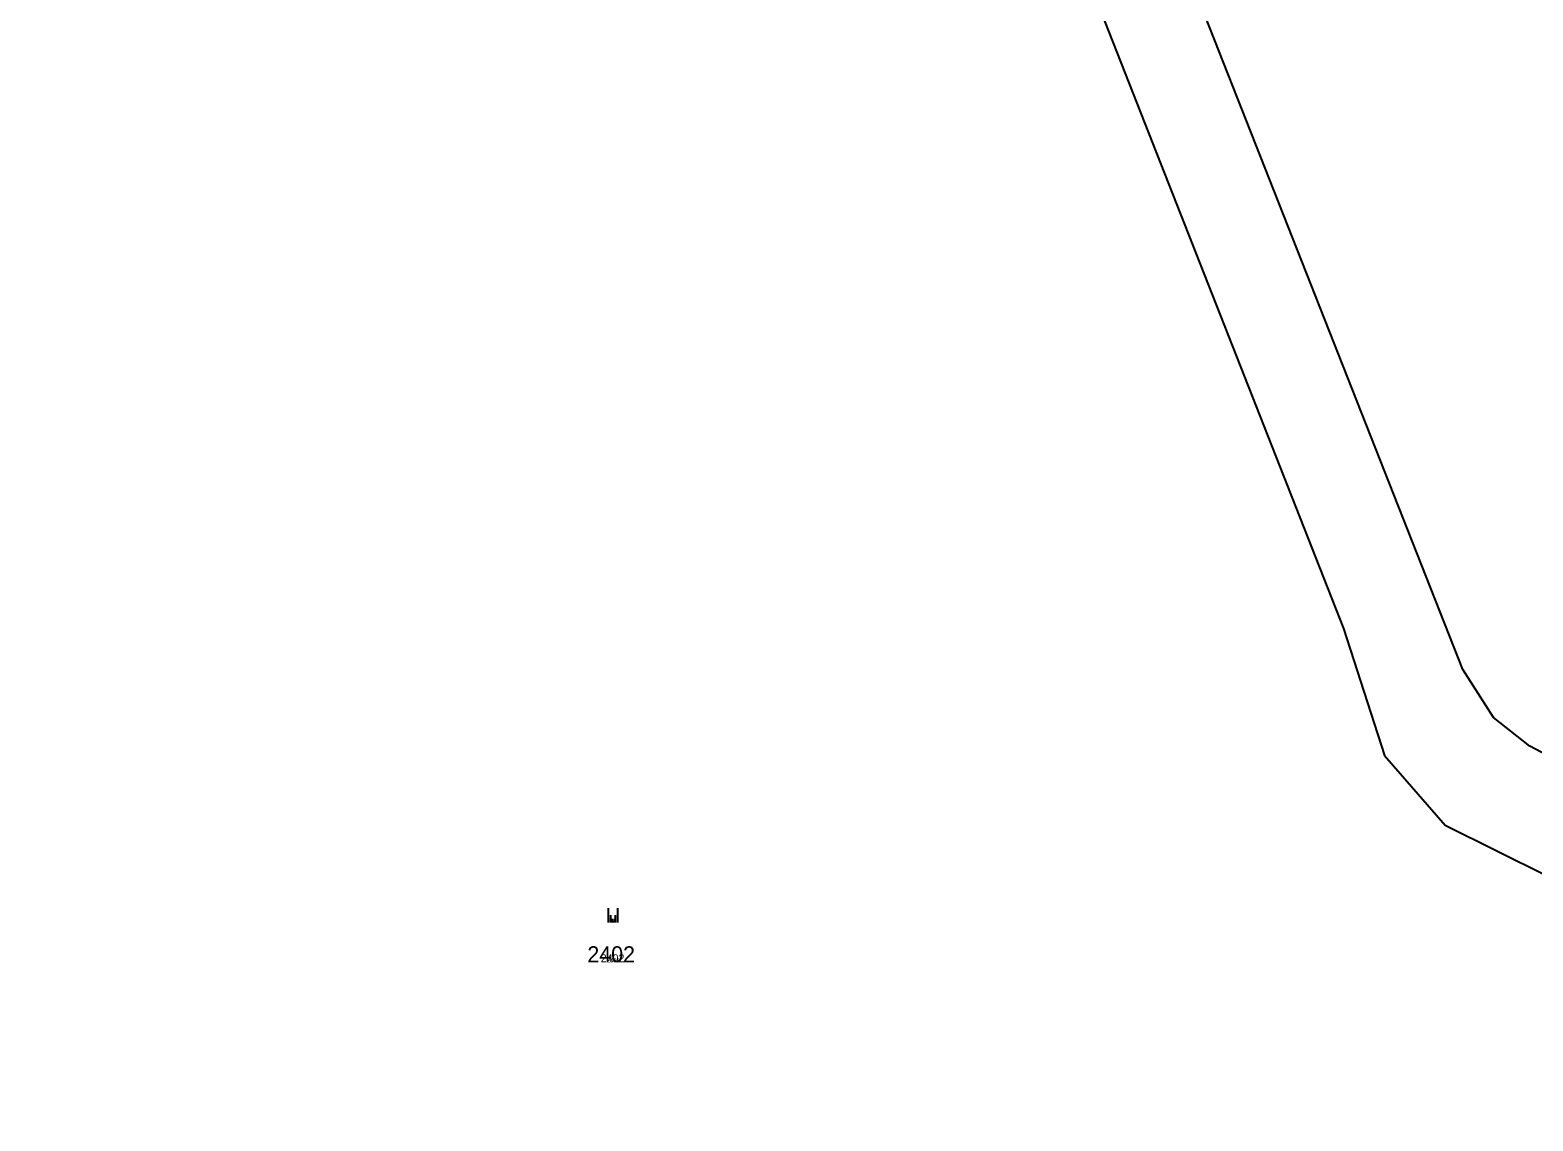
# Model space of a CAD drawing. Extents: x -744652 to -739090, y -980828 to -975855.
# Drawn here: x -742778.9 to -742619.3, y -978354.7 to -978238.9 of the extents above; entities that cross this region are included whole.
import ezdxf

# ---------------------------------------------------------------- set-up
doc = ezdxf.new("R2010")
doc.units = 0
for name, color, linetype in [('KAT_02_hranice parcel', 7, 'Continuous'), ('KAT_03_1000_čísla parcelní', 7, 'Continuous'), ('KAT_03_100_čísla parcelní', 7, 'Continuous'), ('KAT_03_250_čísla parcelní', 7, 'Continuous'), ('KAT_03_500_čísla parcelní', 7, 'Continuous'), ('KAT_05_1000_značky kultur', 7, 'Continuous'), ('KAT_05_100_značky kultur', 7, 'Continuous'), ('KAT_05_250_značky kultur', 7, 'Continuous'), ('KAT_05_500_značky kultur', 7, 'Continuous')]:
    doc.layers.add(name, color=color, linetype=linetype)

msp = doc.modelspace()

# ---------------------------------------------------------------- linework, layer by layer
at = {"layer": 'KAT_02_hranice parcel'}
for points in [[(-742778.87, -978016.45), (-742753.65, -978052.38), (-742736.59, -978085.95), (-742733.34, -978100.22), (-742714.07, -978141.64), (-742703.59, -978156.17), (-742683.78, -978192.5), (-742677.43, -978205.76), (-742639.41, -978302.42), (-742635.05, -978315.91), (-742628.61, -978323.3), (-742617.71, -978328.74), (-742570.92, -978339.06), (-742507.93, -978354.73)], [(-742608.91, -978320.59), (-742619.61, -978314.94), (-742623.48, -978311.87), (-742626.71, -978306.78), (-742668.23, -978201.45), (-742671.24, -978195.74)]]:
    msp.add_lwpolyline(points, dxfattribs=at)
at = {"layer": 'KAT_05_1000_značky kultur'}
for p, q in [((-742717.44, -978333.64), (-742717.44, -978332.14)), ((-742716.44, -978333.64), (-742716.44, -978332.14))]:
    msp.add_line(p, q, dxfattribs=at)
at = {"layer": 'KAT_05_100_značky kultur'}
for p, q in [((-742716.98, -978333.64), (-742716.98, -978333.49)), ((-742716.88, -978333.64), (-742716.88, -978333.49))]:
    msp.add_line(p, q, dxfattribs=at)
at = {"layer": 'KAT_05_250_značky kultur'}
for p, q in [((-742717.06, -978333.64), (-742717.06, -978333.27)), ((-742716.81, -978333.64), (-742716.81, -978333.27))]:
    msp.add_line(p, q, dxfattribs=at)
at = {"layer": 'KAT_05_500_značky kultur'}
for p, q in [((-742717.19, -978333.64), (-742717.19, -978332.89)), ((-742716.69, -978333.64), (-742716.69, -978332.89))]:
    msp.add_line(p, q, dxfattribs=at)

# ---------------------------------------------------------------- texts
at = {"layer": 'KAT_03_1000_čísla parcelní'}
msp.add_text('2402', height=1.7, dxfattribs=at).set_placement((-742719.69, -978337.88))
at = {"layer": 'KAT_03_100_čísla parcelní'}
msp.add_text('2402', height=0.17, dxfattribs=at).set_placement((-742717.15, -978337.88))
at = {"layer": 'KAT_03_250_čísla parcelní'}
msp.add_text('2402', height=0.425, dxfattribs=at).set_placement((-742717.57, -978337.88))
at = {"layer": 'KAT_03_500_čísla parcelní'}
msp.add_text('2402', height=0.85, dxfattribs=at).set_placement((-742718.28, -978337.88))

doc.saveas('drawing.dxf')
